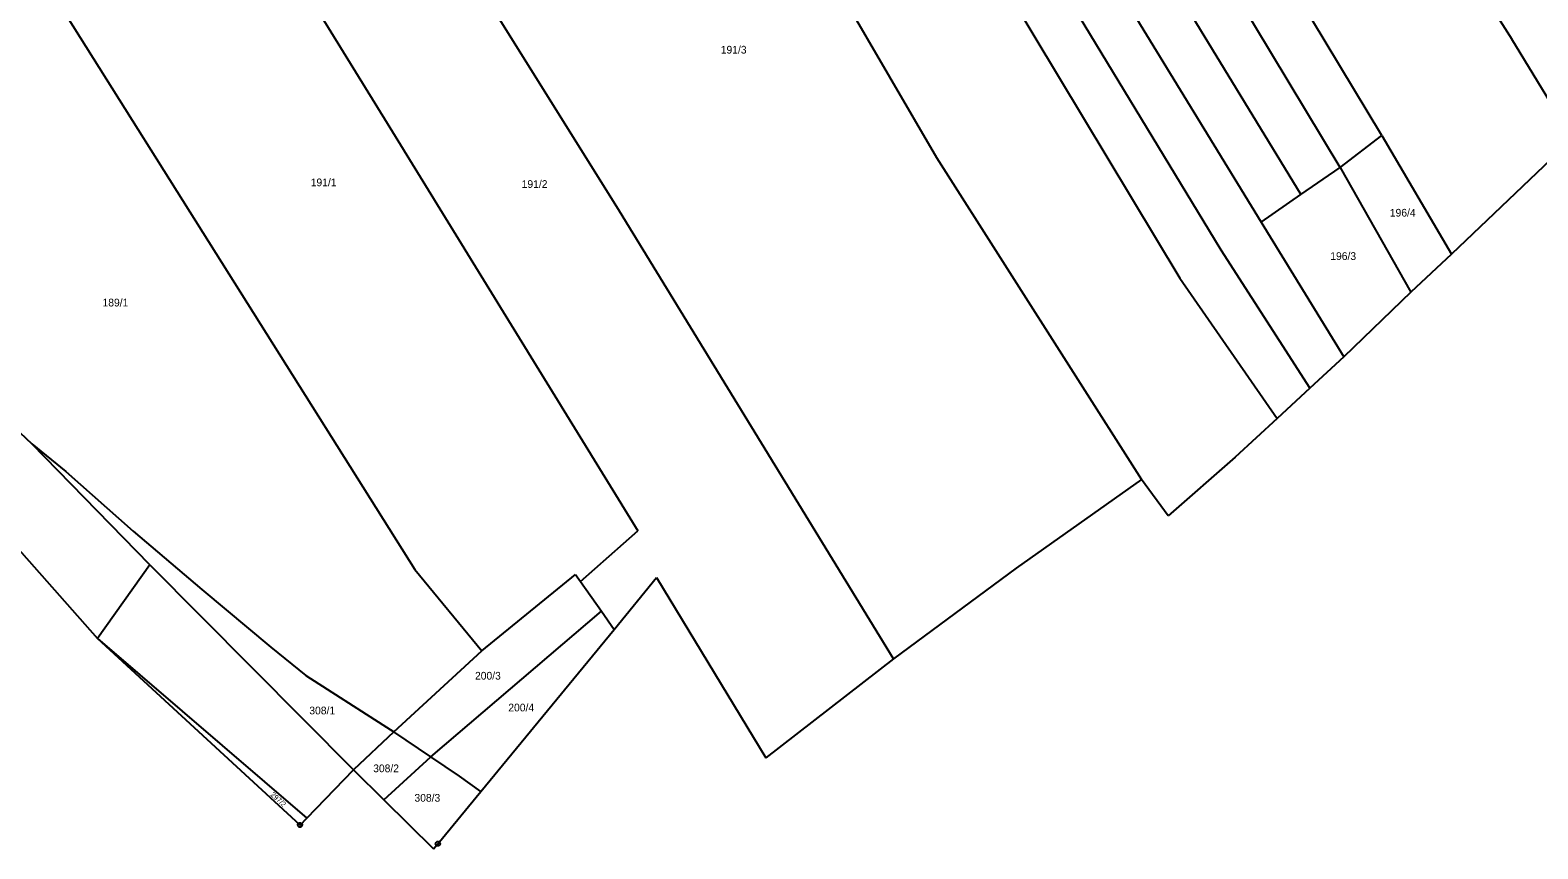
# Model space of a CAD drawing. Extents: x -779723 to -777378, y -1011169 to -1009297.
# Drawn here: x -779291.4 to -778959.2, y -1011169.3 to -1010989 of the extents above; entities that cross this region are included whole.
import ezdxf

# ---------------------------------------------------------------- set-up
doc = ezdxf.new("R2010")
doc.units = 0
for name, color, linetype in [('Default', 7, 'Continuous'), ('KN_HRANICE', 7, 'Continuous'), ('KN_PARCELY', 7, 'Continuous'), ('KN_SLUCKY', 7, 'Continuous')]:
    doc.layers.add(name, color=color, linetype=linetype)

# ---------------------------------------------------------------- blocks, each defined once
blk = doc.blocks.new('105')
at = {"layer": 'Default'}
blk.add_line((-0.12, 0), (0.12, 0), dxfattribs=at)
blk.add_lwpolyline([(0.15, 0.48), (0.4, 0.3), (0.5, 0.01), (0.4, -0.28), (0.15, -0.46), (-0.16, -0.46), (-0.41, -0.28), (-0.51, 0.01), (-0.41, 0.3), (-0.16, 0.48), (0.15, 0.48)], dxfattribs=at)

msp = doc.modelspace()

# ---------------------------------------------------------------- linework, layer by layer
at = {"layer": 'KN_HRANICE'}
for p, q in [((-779161.56, -1011028.82), (-779247.3, -1010891.46)), ((-779268.1, -1010919.48), (-779212.73, -1011009.48)), ((-779081.05, -1010931.89), (-779020.18, -1011031.25)), ((-779068.7, -1010931.41), (-779011.43, -1011025.21)), ((-778993.64, -1011012.17), (-779042.92, -1010930.15)), ((-779002.79, -1011019.26), (-779053.4, -1010935.08)), ((-779090.28, -1010936.59), (-779029.06, -1011037.37)), ((-778997.44, -1010939.52), (-778964.98, -1010991)), ((-779096.86, -1010945.95), (-779038.09, -1011043.59)), ((-779127.56, -1010955.39), (-779091.73, -1011017)), ((-779300.33, -1010958.9), (-779206.63, -1011107.76)), ((-778951.63, -1011012.88), (-778964.98, -1010991)), ((-779212.73, -1011009.48), (-779157.5, -1011099.26)), ((-779002.79, -1011019.26), (-778993.64, -1011012.17)), ((-778993.64, -1011012.17), (-778978.29, -1011038.33)), ((-778951.63, -1011012.88), (-778978.29, -1011038.33)), ((-779091.73, -1011017), (-779046.54, -1011087.97)), ((-779011.43, -1011025.21), (-779002.79, -1011019.26)), ((-779002.79, -1011019.26), (-778987.21, -1011046.72)), ((-779020.18, -1011031.25), (-779011.43, -1011025.21)), ((-779101.21, -1011127.39), (-779161.56, -1011028.82)), ((-779020.18, -1011031.25), (-779002, -1011060.92)), ((-779029.06, -1011037.37), (-779009.48, -1011067.84)), ((-778978.29, -1011038.33), (-778987.21, -1011046.72)), ((-779333.53, -1011040.14), (-779291.02, -1011080.11)), ((-779038.09, -1011043.59), (-779016.68, -1011074.49)), ((-778987.21, -1011046.72), (-779002, -1011060.92)), ((-779002, -1011060.92), (-779009.48, -1011067.84)), ((-779009.48, -1011067.84), (-779016.68, -1011074.49)), ((-779320.15, -1011073.73), (-779276.53, -1011122.92)), ((-779016.68, -1011074.49), (-779025.91, -1011083.02)), ((-779291.02, -1011080.11), (-779283.53, -1011086.19)), ((-779264.99, -1011106.72), (-779291.02, -1011080.11)), ((-779025.91, -1011083.02), (-779040.69, -1011095.95)), ((-779283.53, -1011086.19), (-779268.67, -1011099.29)), ((-779046.54, -1011087.97), (-779074.2, -1011107.44)), ((-779040.69, -1011095.95), (-779046.54, -1011087.97)), ((-779268.67, -1011099.29), (-779253.59, -1011112.14)), ((-779170.13, -1011110.43), (-779157.5, -1011099.26)), ((-779264.99, -1011106.72), (-779220.18, -1011151.87)), ((-779206.63, -1011107.76), (-779191.88, -1011125.67)), ((-779074.2, -1011107.44), (-779101.21, -1011127.39)), ((-779191.88, -1011125.67), (-779171.25, -1011108.84)), ((-779171.25, -1011108.84), (-779170.13, -1011110.43)), ((-779170.13, -1011110.43), (-779165.54, -1011116.95)), ((-779162.74, -1011120.93), (-779153.37, -1011109.53)), ((-779153.37, -1011109.53), (-779129.33, -1011149.2)), ((-779253.59, -1011112.14), (-779238.35, -1011124.82)), ((-779203.15, -1011149.01), (-779165.54, -1011116.95)), ((-779165.54, -1011116.95), (-779162.74, -1011120.93)), ((-779192.08, -1011156.62), (-779162.74, -1011120.93)), ((-779276.53, -1011122.92), (-779230.46, -1011162.5)), ((-779269.1, -1011129.77), (-779276.53, -1011122.92)), ((-779238.35, -1011124.82), (-779230.65, -1011131.07)), ((-779211.28, -1011143.53), (-779191.88, -1011125.67)), ((-779101.21, -1011127.39), (-779129.33, -1011149.2)), ((-779231.93, -1011164.02), (-779269.1, -1011129.77)), ((-779230.65, -1011131.07), (-779213.67, -1011141.92)), ((-779211.28, -1011143.53), (-779220.18, -1011151.87)), ((-779213.67, -1011141.92), (-779211.28, -1011143.53)), ((-779203.15, -1011149.01), (-779211.28, -1011143.53)), ((-779213.5, -1011158.46), (-779203.15, -1011149.01)), ((-779196.84, -1011153.26), (-779203.15, -1011149.01)), ((-779230.46, -1011162.5), (-779220.18, -1011151.87)), ((-779220.18, -1011151.87), (-779213.5, -1011158.46)), ((-779192.08, -1011156.62), (-779196.84, -1011153.26)), ((-779201.55, -1011168.14), (-779192.08, -1011156.62)), ((-779213.5, -1011158.46), (-779202.55, -1011169.26)), ((-779231.93, -1011164.02), (-779230.46, -1011162.5)), ((-779202.55, -1011169.26), (-779201.55, -1011168.14))]:
    msp.add_line(p, q, dxfattribs=at)
at = {"layer": 'KN_SLUCKY'}
msp.add_line((-779264.99, -1011106.72), (-779276.53, -1011122.92), dxfattribs=at)

# ---------------------------------------------------------------- block references
at = {"layer": 'KN_PARCELY'}
for p in [(-779231.93, -1011164.02), (-779201.55, -1011168.14)]:
    msp.add_blockref('105', p, dxfattribs=at)

# ---------------------------------------------------------------- texts
for s, p in [('191/3', (-779139.25, -1010994.15)), ('191/1', (-779229.58, -1011023.36)), ('191/2', (-779183.11, -1011023.73)), ('196/4', (-778991.85, -1011030.04)), ('196/3', (-779004.97, -1011039.59)), ('189/1', (-779275.45, -1011049.83)), ('200/3', (-779193.39, -1011132)), ('308/1', (-779229.89, -1011139.65)), ('200/4', (-779186.05, -1011139)), ('308/2', (-779215.82, -1011152.39)), ('308/3', (-779206.73, -1011158.88))]:
    msp.add_text(s, height=1.7, dxfattribs=at).set_placement(p)
msp.add_text('297/2', height=1.14, rotation=317.591, dxfattribs=at).set_placement((-779238.55, -1011157.46))

doc.saveas('drawing.dxf')
